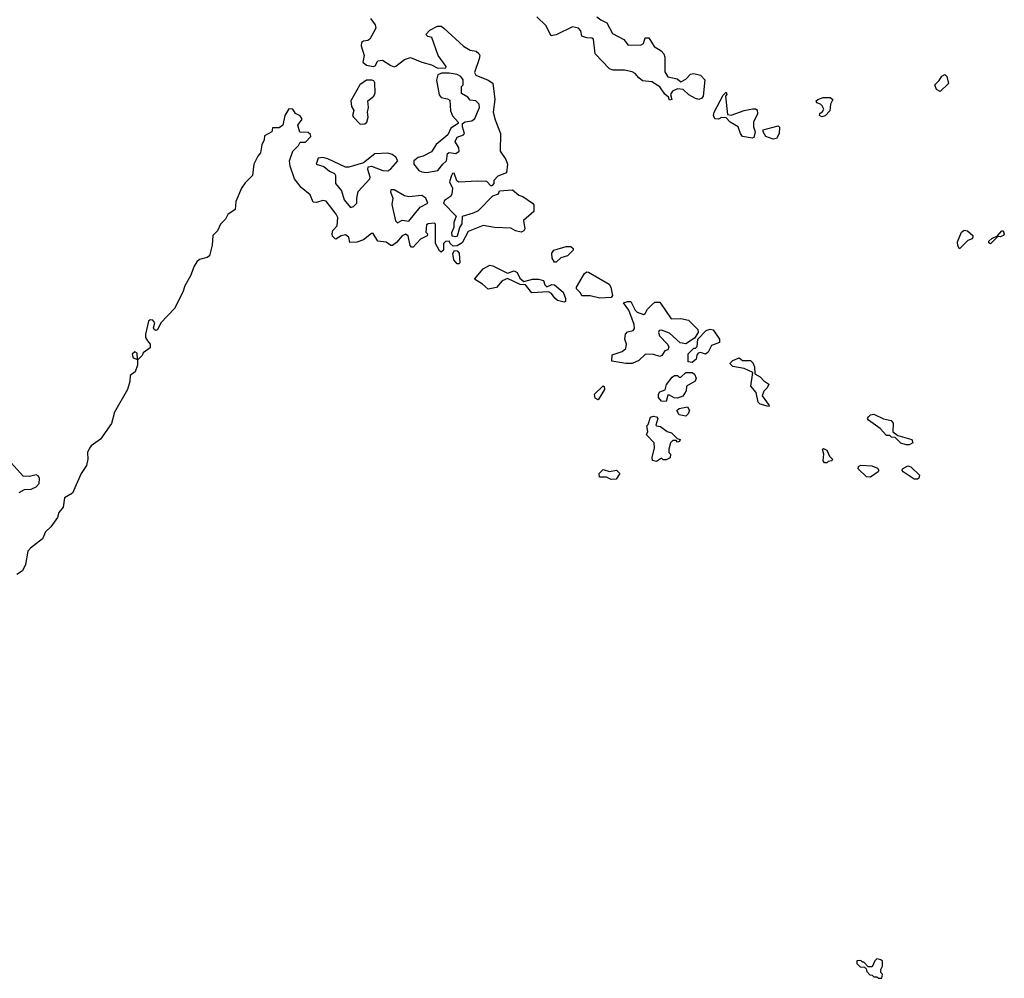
# Model space of a CAD drawing. Extents: x 2219101 to 2444320, y 201258 to 358766.
# Tile 297 of 349: x 2411814 to 2417891, y 268010 to 273927. Entities that reach past the tile are written whole.
import ezdxf

# ---------------------------------------------------------------- set-up
doc = ezdxf.new("R2010")
doc.units = 0

msp = doc.modelspace()

# ---------------------------------------------------------------- linework, layer by layer
at = {"layer": '0CON10XD'}
for points in [[(2413980, 273935), (2414008.8, 273895), (2414012, 273875), (2413974.2, 273805.8), (2413962.3, 273797.7), (2413935, 273794.2), (2413924.4, 273785), (2413922.2, 273765), (2413940, 273705), (2413931.2, 273665), (2413955, 273646.7), (2413995, 273637.5), (2414008.3, 273641.7), (2414025, 273672.5), (2414053, 273677), (2414105, 273643.3), (2414125, 273636), (2414135, 273640), (2414188.9, 273681.1), (2414225, 273692.9), (2414295, 273664), (2414355, 273648.8), (2414395, 273627.5), (2414445, 273630), (2414447, 273637), (2414397.5, 273705), (2414357, 273817), (2414333, 273823), (2414320, 273835), (2414345, 273862.5), (2414392.3, 273887.7), (2414415, 273886.2), (2414432.5, 273875), (2414552.7, 273762.7), (2414595, 273738.8), (2414631.7, 273731.7), (2414648.3, 273718.3), (2414653.3, 273705), (2414648.8, 273685), (2414620.7, 273600.7), (2414630, 273585), (2414705, 273553.8), (2414733.9, 273533.9), (2414746.2, 273435), (2414736.2, 273355), (2414747.7, 273307.7), (2414781.2, 273225), (2414778.8, 273115), (2414815, 273063.3), (2414823.8, 273035), (2414818.3, 272981.7), (2414765, 272960), (2414740, 272935), (2414740, 272915), (2414728.3, 272901.7), (2414721.7, 272901.7), (2414697, 272927), (2414639.6, 272930.5), (2414524.2, 272924.2), (2414511.7, 272931.7), (2414495, 272980), (2414485, 272976.7), (2414478, 272965), (2414466.2, 272925), (2414486, 272886), (2414480.4, 272849.5), (2414473.3, 272835), (2414435, 272810), (2414428.8, 272795), (2414507.5, 272715), (2414492.5, 272675), (2414493.3, 272645), (2414478.3, 272611.7), (2414481.7, 272591.7), (2414505, 272587.5), (2414517, 272593), (2414530, 272645), (2414544.3, 272665.7), (2414546.7, 272713.3), (2414615.8, 272734.2), (2414645, 272750), (2414735, 272840), (2414768.3, 272851.7), (2414775, 272870), (2414855, 272876.7), (2414894.6, 272844.5), (2414920, 272835), (2414980, 272795), (2414987, 272783), (2414986.2, 272743.8), (2414923, 272687), (2414932.5, 272635), (2414925, 272622.5), (2414910, 272615), (2414875, 272623.8), (2414845, 272640), (2414745, 272643.8), (2414675, 272656.2), (2414581.4, 272618.6), (2414545, 272550), (2414515, 272530), (2414488.3, 272528.3), (2414470, 272545), (2414465, 272560), (2414441.7, 272558.3), (2414430, 272545), (2414430, 272505), (2414415, 272492.5), (2414405, 272500), (2414380, 272545), (2414380, 272665), (2414375, 272670), (2414335, 272667.5), (2414325, 272660), (2414320, 272615), (2414330, 272605), (2414328.3, 272591.7), (2414287, 272573), (2414243, 272523), (2414233, 272523), (2414223, 272533), (2414211.7, 272591.7), (2414195, 272602.5), (2414175, 272592.5), (2414139.3, 272550.7), (2414115, 272532.5), (2414105, 272532.5), (2414075, 272553.8), (2414025, 272560), (2413995, 272607.5), (2413985, 272606.7), (2413935, 272568.1), (2413895, 272554), (2413851.7, 272551.7), (2413846.2, 272585), (2413825, 272599.2), (2413797, 272593), (2413765, 272572.5), (2413760, 272575), (2413745, 272590), (2413742.5, 272605), (2413747.5, 272625), (2413773.3, 272655), (2413776.7, 272705), (2413766.1, 272726.1), (2413706.1, 272806.1), (2413685, 272810), (2413645, 272797.5), (2413625, 272800), (2413606.1, 272846.1), (2413550.7, 272890.7), (2413510, 272945), (2413483.6, 273023.6), (2413480, 273055), (2413500, 273115), (2413535, 273150), (2413545, 273170), (2413578.3, 273171.7), (2413610, 273205), (2413608.3, 273218.3), (2413595, 273230), (2413543, 273233), (2413530, 273275), (2413557, 273313), (2413545, 273332.5)], [(2415376.7, 273945), (2415400, 273925), (2415437.1, 273907.1), (2415472.3, 273842.3), (2415543.3, 273805), (2415569.3, 273769.3), (2415649.2, 273770.8), (2415665, 273780), (2415674.3, 273815.7), (2415696.7, 273815), (2415730.7, 273760.7), (2415772.5, 273735), (2415790, 273715), (2415796.7, 273695), (2415796.7, 273605), (2415815, 273573.3), (2415871.7, 273561.7), (2415895, 273542.5), (2415925, 273560), (2415955, 273590), (2415975, 273593.8), (2416015, 273583.8), (2416043.3, 273555), (2416032.5, 273455), (2416025, 273442.5), (2416005, 273433.3), (2415985, 273440), (2415943.9, 273463.9), (2415910, 273495), (2415875, 273500), (2415842.5, 273485), (2415830, 273465), (2415840, 273435), (2415825, 273430), (2415818.3, 273448.3), (2415795, 273467.5), (2415765, 273512.5), (2415715, 273542.5), (2415658.3, 273548.3), (2415635, 273567.5), (2415612.5, 273595), (2415593.9, 273603.9), (2415546.1, 273616.1), (2415476.1, 273616.1), (2415455, 273623.8), (2415366.6, 273716.6), (2415355, 273806.7), (2415345, 273813.3), (2415315, 273814), (2415282.5, 273825), (2415277, 273857), (2415263.6, 273873.6), (2415225, 273883.3), (2415125, 273833.3), (2415095, 273827.5), (2415061.7, 273891.7), (2415005, 273943.3)], [(2413915, 273282), (2413945, 273283.3), (2413956.2, 273295), (2413964, 273325), (2413960, 273355), (2413967.5, 273385), (2413962.5, 273425), (2413998.8, 273455), (2414007.1, 273475), (2414006.8, 273536.8), (2413999.4, 273549.4), (2413986.4, 273553.6), (2413955, 273553.3), (2413914.2, 273525), (2413856.9, 273425), (2413861.2, 273391.2), (2413876.4, 273366.4), (2413868.8, 273335), (2413873.3, 273325), (2413915, 273282)], [(2414325, 272984.4), (2414395, 272996.2), (2414424.7, 273035.3), (2414448.1, 273055), (2414455, 273100), (2414465, 273106.7), (2414505, 273100.6), (2414525.6, 273114.4), (2414524.2, 273135), (2414500.8, 273175), (2414515, 273201.2), (2414553.6, 273216.4), (2414560, 273225), (2414546.7, 273265), (2414547.5, 273285), (2414563, 273297), (2414605, 273303.3), (2414623, 273317), (2414652.5, 273385), (2414650, 273405), (2414630, 273425), (2414595, 273430), (2414579.3, 273449.3), (2414541.7, 273471.7), (2414540, 273515), (2414550, 273525), (2414550, 273555), (2414536.4, 273576.4), (2414515, 273587.5), (2414465, 273597.5), (2414417, 273597), (2414395, 273586.7), (2414391.7, 273578.3), (2414385.8, 273554.2), (2414403.7, 273463.7), (2414416.2, 273446.2), (2414455, 273439.2), (2414469.2, 273429.2), (2414472.9, 273365), (2414485, 273333.3), (2414520, 273295), (2414520, 273285), (2414475, 273256.7), (2414456, 273215), (2414384.3, 273155.7), (2414355, 273110.8), (2414305, 273084.2), (2414273.1, 273076.9), (2414246.7, 273055), (2414246.2, 273035), (2414276.8, 272996.8), (2414295, 272986.9), (2414325, 272984.4)], [(2417495, 273482.5), (2417472.5, 273495), (2417463.3, 273525), (2417489.2, 273550.8), (2417505, 273577.5), (2417525, 273587.5), (2417537, 273577), (2417547, 273533), (2417495, 273482.5)], [(2416334.3, 273195.7), (2416275.7, 273205.7), (2416262, 273225), (2416247.5, 273265), (2416200, 273295), (2416175, 273320), (2416145, 273322.5), (2416126.4, 273313.6), (2416103.9, 273313.9), (2416096.7, 273335), (2416101.2, 273355), (2416155, 273460), (2416175, 273480), (2416177.5, 273465), (2416170, 273455), (2416181.7, 273341.7), (2416205, 273337.5), (2416285, 273366.7), (2416337, 273377), (2416355, 273377.5), (2416365, 273370), (2416367.5, 273345), (2416342.5, 273295), (2416342.5, 273265), (2416353.9, 273233.9), (2416345, 273200), (2416334.3, 273195.7)], [(2416765, 273327.5), (2416750, 273335), (2416751.7, 273348.3), (2416769.3, 273360.7), (2416776.7, 273375), (2416767.5, 273395), (2416756.1, 273406.1), (2416733.6, 273413.6), (2416730, 273425), (2416740, 273435), (2416773, 273447), (2416817.1, 273447.1), (2416832.5, 273435), (2416818.8, 273405), (2416813.3, 273365), (2416785, 273332.5), (2416765, 273327.5)], [(2413545, 273332.5), (2413517, 273347), (2413500, 273375), (2413475, 273377.5), (2413450, 273335), (2413437.5, 273275), (2413415, 273260), (2413375, 273260), (2413370, 273235), (2413325, 273210), (2413323.3, 273185), (2413307.5, 273155), (2413300, 273105), (2413283.3, 273085), (2413258.8, 273035), (2413250, 272965), (2413205, 272920), (2413183.2, 272886.8), (2413147.5, 272805), (2413143.8, 272755), (2413098.8, 272725), (2413083.3, 272695), (2413053.3, 272665), (2413035, 272622.5), (2413006.2, 272595), (2413002.5, 272535), (2412985, 272470), (2412971.7, 272458.3), (2412923, 272447), (2412907, 272433), (2412890, 272405), (2412868.8, 272345), (2412833.3, 272285), (2412821.2, 272245), (2412768.8, 272145), (2412683.9, 272056.1), (2412665, 272012.5), (2412655, 272007.5), (2412643.3, 272015), (2412640, 272025), (2412647.5, 272055), (2412635, 272072.5), (2412620, 272075), (2412608.8, 272065), (2412589.2, 271985), (2412591.2, 271965), (2412603.3, 271945), (2412620, 271925), (2412618.3, 271901.7), (2412575, 271870), (2412570, 271855), (2412545, 271830), (2412540, 271830), (2412538.3, 271868.3), (2412525, 271877.5), (2412508.3, 271861.7), (2412515, 271840), (2412540, 271830), (2412540, 271795), (2412526.1, 271753.9), (2412495, 271730), (2412493, 271693), (2412478.8, 271645), (2412398, 271505), (2412380, 271435), (2412313, 271337), (2412255, 271296.7), (2412245, 271282.5), (2412231.2, 271255), (2412233.8, 271215), (2412226.2, 271175), (2412193.8, 271125), (2412138.8, 271005), (2412091.2, 270975), (2412081.7, 270918.3), (2412054.3, 270885.7), (2412046.8, 270853.2), (2412005, 270796.7), (2411973.3, 270765), (2411955, 270722.5), (2411880, 270665), (2411864.3, 270645.7), (2411848.8, 270565), (2411830, 270525), (2411795, 270502.5)], [(2416465, 273188.8), (2416420, 273205), (2416402.5, 273235), (2416403.3, 273246.7), (2416495, 273272.5), (2416503, 273263), (2416501.2, 273225), (2416485, 273193.8), (2416465, 273188.8)], [(2413855, 272767.5), (2413875, 272773.3), (2413893.8, 272795), (2413893.8, 272825), (2413903.9, 272866.1), (2413975.8, 272944.2), (2413977.5, 272955), (2413961.7, 273001.7), (2413965, 273017.5), (2413985, 273023.3), (2414055, 272996), (2414085, 272994), (2414104.2, 273005.8), (2414147.5, 273055), (2414135, 273078.8), (2414112.5, 273095), (2414085, 273102), (2414005, 273098), (2413936, 273044), (2413845, 273016.7), (2413825, 273016.7), (2413715, 273068.8), (2413685, 273076.7), (2413655, 273072.5), (2413644, 273034), (2413690.7, 273020.7), (2413725, 272992.5), (2413756.4, 272976.4), (2413762.5, 272965), (2413764, 272915), (2413799.7, 272869.7), (2413816.7, 272815), (2413855, 272767.5)], [(2414145, 272673.3), (2414175, 272690), (2414216.4, 272683.6), (2414285, 272768.8), (2414332.5, 272795), (2414320, 272825), (2414295, 272842), (2414215, 272834.2), (2414188.8, 272838.8), (2414125, 272876.7), (2414105, 272877.5), (2414103.3, 272865), (2414117.5, 272825), (2414110, 272785), (2414134.2, 272684.2), (2414145, 272673.3)], [(2417615, 272512.5), (2417605, 272530), (2417602.5, 272555), (2417626.7, 272615), (2417642.7, 272627.3), (2417665, 272624), (2417697.5, 272595), (2417697.5, 272585), (2417692.5, 272575), (2417667, 272563), (2417615, 272512.5)], [(2417805, 272542.5), (2417795, 272550), (2417795, 272560), (2417813.9, 272576.1), (2417848.3, 272591.7), (2417875, 272622.5), (2417885, 272622.5), (2417891.2, 272605), (2417886.2, 272595), (2417865, 272586.7), (2417851.7, 272588.3), (2417805, 272542.5)], [(2415125, 272430), (2415115, 272430), (2415100, 272455), (2415097.5, 272485), (2415110, 272505), (2415187, 272527), (2415215, 272526.7), (2415230, 272515), (2415230, 272505), (2415195, 272470), (2415153, 272457), (2415125, 272430)], [(2414525, 272420), (2414515, 272420), (2414493.6, 272443.6), (2414487, 272483), (2414498.3, 272501.7), (2414515, 272500), (2414526.7, 272485), (2414530, 272425), (2414525, 272420)], [(2415175, 272182.5), (2415133.9, 272193.9), (2415117, 272207), (2415096.4, 272236.4), (2415077, 272247), (2414975, 272240), (2414935, 272290), (2414903, 272293), (2414825, 272330), (2414792.5, 272315), (2414757, 272273), (2414705, 272262.5), (2414670, 272295), (2414620, 272325), (2414675, 272388.8), (2414715, 272412), (2414735, 272407.5), (2414825, 272361.2), (2414865, 272377.5), (2414885, 272365.8), (2414900.8, 272330.8), (2414925, 272310), (2414980, 272325), (2415015.9, 272325.9), (2415046.4, 272316.4), (2415055, 272290), (2415068.3, 272278.3), (2415098.3, 272291.7), (2415115, 272290), (2415167.5, 272245), (2415182.5, 272205), (2415181.7, 272188.3), (2415175, 272182.5)], [(2415395, 272207.5), (2415335, 272222.5), (2415283, 272223), (2415275, 272240), (2415250, 272265), (2415250, 272275), (2415300.7, 272359.3), (2415315, 272370), (2415325, 272367.5), (2415452.5, 272295), (2415462.5, 272275), (2415472.5, 272225), (2415465, 272212.5), (2415395, 272207.5)], [(2415595, 271804), (2415554.1, 271804.1), (2415468.3, 271818.3), (2415471.7, 271858.3), (2415531.7, 271878.3), (2415555, 271897.5), (2415560, 271925), (2415548.8, 271955), (2415553.8, 271985), (2415565, 272000), (2415600.7, 272009.3), (2415609.3, 272020.7), (2415606.7, 272045), (2415573.9, 272133.9), (2415541.7, 272178.3), (2415565, 272187.5), (2415585, 272187.5), (2415613.6, 272133.6), (2415625, 272122.5), (2415665, 272107.5), (2415675, 272112.5), (2415689.3, 272140.7), (2415715, 272167.5), (2415735, 272182.5), (2415765, 272182.5), (2415835, 272080), (2415895, 272083.3), (2415941.7, 272071.7), (2416000, 272015), (2416002.5, 271995), (2415979.3, 271960.7), (2415925, 271926.2), (2415891.2, 271931.2), (2415825, 271992.5), (2415775, 272010), (2415761.7, 272008.3), (2415757.5, 271995), (2415762.5, 271975), (2415812.5, 271925), (2415820, 271905), (2415815, 271890), (2415795, 271882.5), (2415776.4, 271853.6), (2415765, 271848.8), (2415725, 271860), (2415677.5, 271862.5), (2415635, 271823.3), (2415595, 271804)], [(2415965, 271810), (2415940, 271815), (2415940, 271865), (2415975, 271900), (2415985, 271900), (2415995, 271910), (2416000, 271955), (2416050.7, 272009.3), (2416076.4, 272016.4), (2416095, 272013.3), (2416133.8, 271955), (2416132.5, 271935), (2416084.1, 271915.9), (2416062.5, 271875), (2416047, 271863), (2416015, 271872.5), (2416001.7, 271868.3), (2415993, 271857), (2415988.3, 271831.7), (2415965, 271810)], [(2416435, 271540), (2416385, 271553.3), (2416372, 271565), (2416360, 271625), (2416327.5, 271665), (2416338.3, 271748.3), (2416285, 271773.8), (2416215, 271786.7), (2416197.5, 271805), (2416215, 271822.5), (2416255, 271840), (2416275, 271822.5), (2416325, 271822.5), (2416338.3, 271808.3), (2416350, 271785), (2416351.7, 271741.7), (2416385, 271722.5), (2416407, 271697), (2416437, 271677), (2416427.5, 271655), (2416406.4, 271633.6), (2416396.7, 271605), (2416440, 271545), (2416435, 271540)], [(2415805, 271570), (2415775, 271572.5), (2415757.5, 271595), (2415757.5, 271615), (2415765, 271630), (2415797.5, 271642.5), (2415806.7, 271675), (2415840.7, 271719.3), (2415855, 271730), (2415875, 271730), (2415885, 271720), (2415895, 271720), (2415925, 271750), (2415965, 271750), (2415979.3, 271739.3), (2415990, 271715), (2415983.6, 271696.4), (2415930, 271665), (2415927.5, 271635), (2415906.4, 271603.6), (2415875, 271590), (2415853, 271593), (2415825, 271610), (2415815, 271610), (2415805, 271570)], [(2415385, 271580), (2415365, 271590), (2415362.5, 271615), (2415415, 271667.5), (2415421.7, 271661.7), (2415422.5, 271645), (2415385, 271580)], [(2415925, 271480), (2415885, 271487.5), (2415870, 271515), (2415885, 271527.5), (2415935, 271537.5), (2415947.5, 271515), (2415940, 271495), (2415925, 271480)], [(2417285, 271302.5), (2417253, 271313), (2417218.3, 271348.3), (2417195, 271350), (2417185, 271360), (2417165, 271360), (2417125, 271402.5), (2417052.5, 271455), (2417047.5, 271465), (2417052.5, 271475), (2417065, 271487.5), (2417085, 271492.5), (2417145, 271462.5), (2417193.6, 271453.6), (2417206.1, 271436.1), (2417202.5, 271382.5), (2417235, 271360), (2417320, 271335), (2417327.5, 271315), (2417305, 271303.3), (2417285, 271302.5)], [(2415745, 271200), (2415720, 271205), (2415717.5, 271225), (2415732.5, 271285), (2415730, 271315), (2415682.5, 271365), (2415690, 271385), (2415685, 271420), (2415692.5, 271427.5), (2415707, 271473), (2415725, 271478.8), (2415745, 271476.2), (2415753.3, 271465), (2415740, 271425), (2415745, 271420), (2415770, 271415), (2415810, 271385), (2415837, 271377), (2415871.7, 271341.7), (2415890, 271335), (2415887, 271323), (2415875, 271320), (2415865, 271330), (2415845, 271330), (2415830, 271315), (2415820, 271275), (2415820, 271255), (2415830, 271245), (2415828.3, 271221.7), (2415805, 271210), (2415785, 271210), (2415775, 271220), (2415745, 271200)], [(2416781.7, 271191.7), (2416773.6, 271203.6), (2416777.5, 271245), (2416770, 271275), (2416775, 271280), (2416795, 271270), (2416813, 271233), (2416830, 271215), (2416827, 271203), (2416805, 271200), (2416795, 271192.5), (2416781.7, 271191.7)], [(2411811.2, 271008.8), (2411843, 271027), (2411885, 271030), (2411915, 271043.3), (2411933.8, 271065), (2411936, 271095), (2411929.2, 271109.2), (2411915, 271116.7), (2411875, 271107.5), (2411835, 271110), (2411741.7, 271211.7)], [(2415465, 271088.8), (2415435, 271102.5), (2415393, 271103), (2415390, 271125), (2415415, 271150), (2415455, 271137.5), (2415497, 271147), (2415517.5, 271125), (2415495, 271091.2), (2415465, 271088.8)], [(2417065, 271103.3), (2417040, 271105), (2416990, 271155), (2416991.7, 271168.3), (2417005, 271176.7), (2417073.6, 271173.6), (2417109.3, 271159.3), (2417117.5, 271145), (2417113, 271137), (2417065, 271103.3)], [(2417355, 271090), (2417335, 271090), (2417267.5, 271135), (2417260, 271145), (2417262.5, 271155), (2417295, 271173.3), (2417315, 271167.5), (2417367.5, 271115), (2417363.3, 271096.7), (2417355, 271090)], [(2417135, 268010), (2417140, 268035), (2417130, 268045), (2417130, 268065), (2417140, 268085), (2417140, 268115), (2417130, 268125), (2417105, 268130), (2417091.7, 268118.3), (2417075, 268080), (2417051.7, 268081.7), (2417025, 268110), (2417015, 268110), (2417005, 268120), (2416981.7, 268118.3), (2416981.7, 268101.7), (2417001.7, 268081.7), (2417028.3, 268078.3), (2417038.3, 268068.3), (2417041.7, 268051.7), (2417061.7, 268031.7), (2417075, 268030), (2417085, 268020), (2417105, 268020), (2417115, 268010), (2417135, 268010)]]:
    msp.add_lwpolyline(points, dxfattribs=at)

doc.saveas('drawing.dxf')
